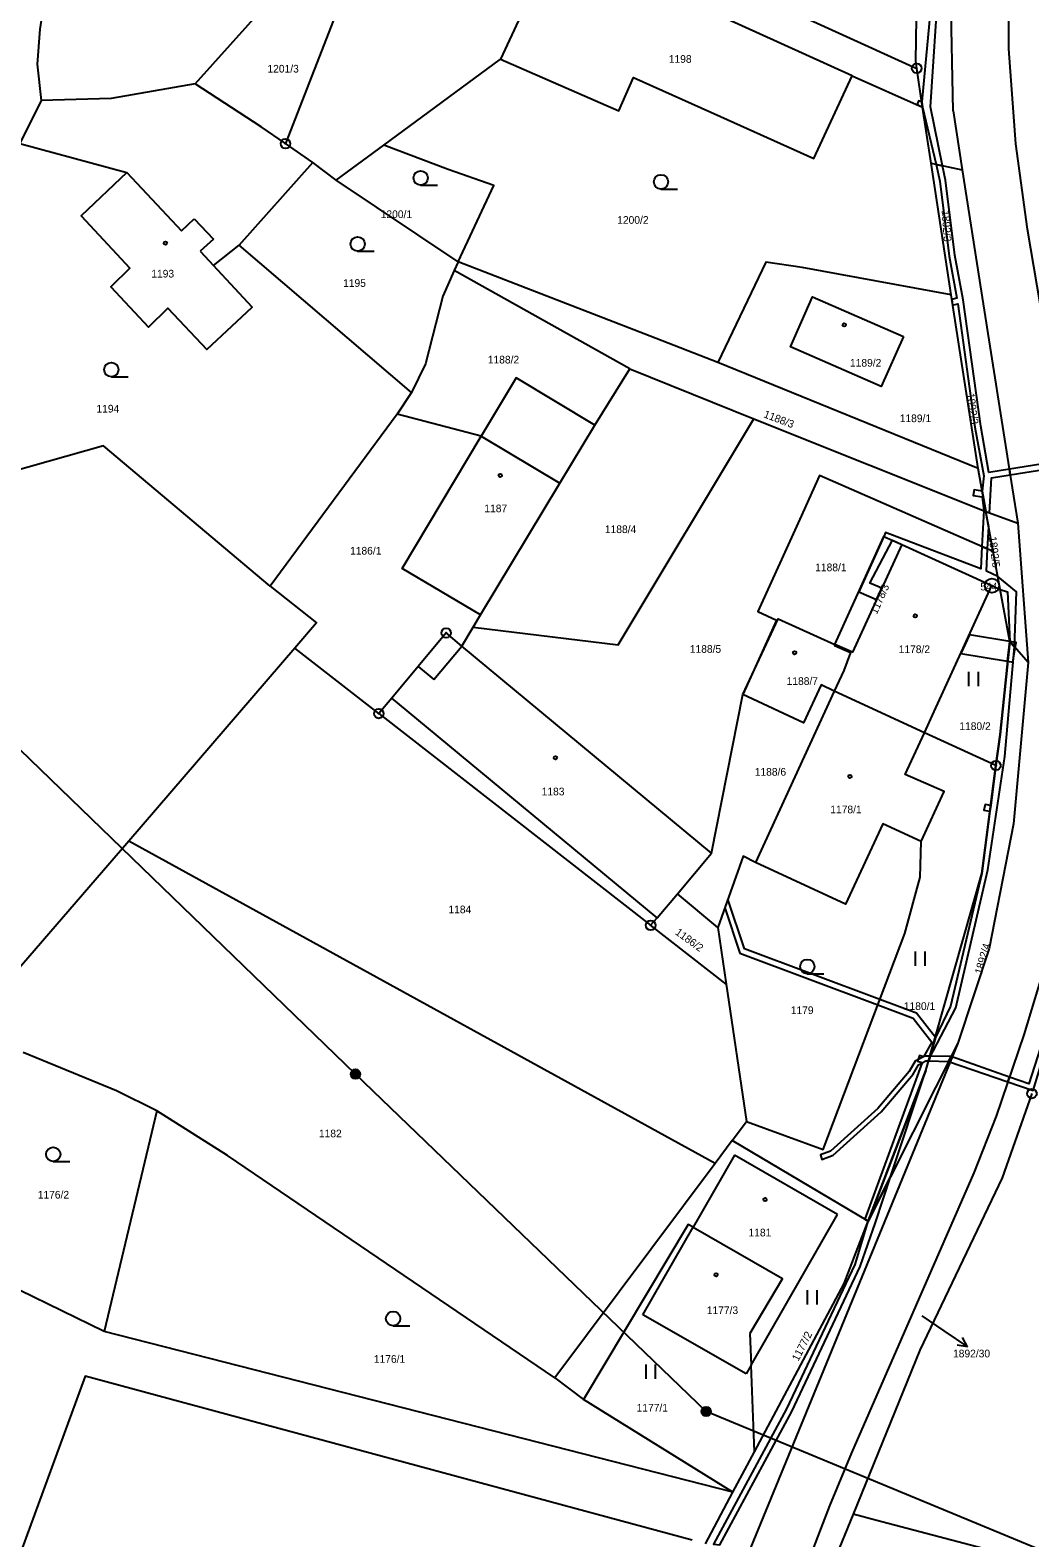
# Model space of a CAD drawing. Extents: x -587171 to -555306, y -1167727 to -1074732.
# Drawn here: x -559927.4 to -559822.7, y -1077125.8 to -1076968 of the extents above; entities that cross this region are included whole.
import ezdxf

# ---------------------------------------------------------------- set-up
doc = ezdxf.new("R2010")
doc.units = 0
for name, color, linetype in [('Hranice parcel', 7, 'Continuous'), ('Parcelní čísla', 7, 'Continuous'), ('Pop  PČ popisy', 7, 'Continuous'), ('Poz předměty', 7, 'Continuous'), ('Vnitřní kresba', 7, 'Continuous'), ('Věcná břemena k části', 7, 'Continuous'), ('Značky bodu BP', 7, 'Continuous'), ('Značky budov', 7, 'Continuous'), ('Značky kultur', 7, 'Continuous')]:
    doc.layers.add(name, color=color, linetype=linetype)

msp = doc.modelspace()

# ---------------------------------------------------------------- linework, layer by layer
at = {"layer": 'Hranice parcel'}
for p, q in [((-559886.22, -1076942.65), (-559900.64, -1076979.86)), ((-559870.8, -1076955.49), (-559834.55, -1076971.98)), ((-559872.38, -1076958.66), (-559878.13, -1076971.03)), ((-559890.33, -1076980.02), (-559878.13, -1076971.03)), ((-559833.93, -1076976.03), (-559834.55, -1076971.98)), ((-559841.32, -1076972.75), (-559833.93, -1076976.03)), ((-559926.22, -1076975.34), (-559928.46, -1076979.86)), ((-559833.04, -1076981.92), (-559833.93, -1076976.03)), ((-559897.77, -1076981.82), (-559900.64, -1076979.86)), ((-559895.32, -1076983.7), (-559890.33, -1076980.02)), ((-559905.49, -1076990.5), (-559897.77, -1076981.82)), ((-559895.32, -1076983.7), (-559897.77, -1076981.82)), ((-559830.96, -1076995.7), (-559833.04, -1076981.92)), ((-559833.04, -1076981.92), (-559829.78, -1076982.61)), ((-559829.78, -1076982.61), (-559827.8, -1076995.29)), ((-559882.57, -1076992.23), (-559895.32, -1076983.7)), ((-559887.45, -1077005.89), (-559905.49, -1076990.5)), ((-559882.57, -1076992.23), (-559882.97, -1076993.14)), ((-559864.6, -1077003.43), (-559882.97, -1076993.14)), ((-559828.13, -1077013.85), (-559830.96, -1076995.7)), ((-559827.8, -1076995.29), (-559824.54, -1077015.89)), ((-559868.25, -1077009.31), (-559864.6, -1077003.43)), ((-559864.6, -1077003.43), (-559851.62, -1077008.67)), ((-559828.13, -1077013.85), (-559855.37, -1077002.76)), ((-559887.45, -1077005.89), (-559888.94, -1077008.18)), ((-559888.94, -1077008.18), (-559902.26, -1077026.17)), ((-559880.14, -1077010.46), (-559888.94, -1077008.18)), ((-559851.62, -1077008.67), (-559827.3, -1077018.35)), ((-559827.3, -1077018.35), (-559828.13, -1077013.85)), ((-559824.54, -1077015.89), (-559823.98, -1077019.58)), ((-559827.3, -1077018.35), (-559823.98, -1077019.58)), ((-559826.54, -1077022.53), (-559827.3, -1077018.35)), ((-559823.98, -1077019.58), (-559822.89, -1077034.16)), ((-559836.12, -1077021.81), (-559826.67, -1077026.12)), ((-559825.81, -1077026.51), (-559826.54, -1077022.53)), ((-559826.67, -1077026.12), (-559825.81, -1077026.51)), ((-559824.81, -1077031.97), (-559825.81, -1077026.51)), ((-559880.99, -1077030.45), (-559880.21, -1077029.16)), ((-559882.16, -1077032.46), (-559880.99, -1077030.45)), ((-559822.89, -1077034.16), (-559824.81, -1077031.97)), ((-559899.67, -1077032.65), (-559917.05, -1077052.87)), ((-559890.87, -1077039.51), (-559899.67, -1077032.65)), ((-559856.03, -1077054.13), (-559882.16, -1077032.46)), ((-559822.89, -1077034.16), (-559824.42, -1077051.06)), ((-559856.03, -1077054.13), (-559852.74, -1077037.52)), ((-559843.19, -1077037.18), (-559851.42, -1077055.1)), ((-559833.75, -1077041.51), (-559843.19, -1077037.18)), ((-559890.87, -1077039.51), (-559862.41, -1077061.67)), ((-559826.26, -1077044.95), (-559833.75, -1077041.51)), ((-559917.05, -1077052.87), (-559934.19, -1077072.71)), ((-559855.64, -1077086.59), (-559917.05, -1077052.87)), ((-559859.59, -1077058.36), (-559856.03, -1077054.13)), ((-559855.38, -1077061.9), (-559859.59, -1077058.36)), ((-559854.5, -1077067.83), (-559862.41, -1077061.67)), ((-559855.38, -1077061.9), (-559854.5, -1077067.83)), ((-559854.5, -1077067.83), (-559852.37, -1077082.21)), ((-559830.26, -1077074.01), (-559839.63, -1077092.62)), ((-559914.1, -1077081.1), (-559919.63, -1077104.19)), ((-559853.86, -1077084.2), (-559852.37, -1077082.21)), ((-559853.86, -1077084.2), (-559855.64, -1077086.59)), ((-559839.63, -1077092.62), (-559853.86, -1077084.2)), ((-559853.63, -1077085.72), (-559857.96, -1077093.26)), ((-559842.84, -1077091.95), (-559853.63, -1077085.72)), ((-559855.64, -1077086.59), (-559872.43, -1077109.04)), ((-559851.9, -1077107.71), (-559842.84, -1077091.95)), ((-559863.22, -1077102.43), (-559857.96, -1077093.26)), ((-559857.96, -1077093.26), (-559848.59, -1077098.63)), ((-559848.59, -1077098.63), (-559852.03, -1077104.38)), ((-559851.55, -1077116.77), (-559842.14, -1077099.15)), ((-559852.42, -1077108.61), (-559863.22, -1077102.43)), ((-559853.81, -1077121), (-559919.63, -1077104.19)), ((-559852.03, -1077104.38), (-559851.9, -1077107.71)), ((-559851.9, -1077107.71), (-559852.42, -1077108.61)), ((-559851.55, -1077116.77), (-559851.9, -1077107.71)), ((-559872.43, -1077109.04), (-559869.45, -1077111.31)), ((-559853.81, -1077121), (-559869.45, -1077111.31)), ((-559853.81, -1077121), (-559851.55, -1077116.77)), ((-559856.67, -1077126.39), (-559853.81, -1077121)), ((-559841.22, -1077123.3), (-559843.27, -1077128.31))]:
    msp.add_line(p, q, dxfattribs=at)
for points in [[(-559834.55, -1076971.98), (-559834.66, -1076971.24), (-559834.59, -1076966.73), (-559832.36, -1076934.35)], [(-559921.87, -1076938.92), (-559926.36, -1076967.89), (-559926.64, -1076971.53), (-559926.22, -1076975.34)], [(-559910.09, -1076973.59), (-559900.85, -1076963.28), (-559890.11, -1076951.3), (-559898.32, -1076947.22), (-559899.85, -1076941.23)], [(-559817.92, -1077019.93), (-559819.43, -1077009.52), (-559820.21, -1077004.57), (-559821.27, -1076998.68), (-559822.96, -1076988.81), (-559824.18, -1076979.89), (-559824.89, -1076969.92), (-559824.93, -1076960.91), (-559824.5, -1076951.91), (-559823.69, -1076942.95)], [(-559841.32, -1076972.75), (-559851.01, -1076968.36), (-559872.38, -1076958.66)], [(-559878.13, -1076971.03), (-559865.75, -1076976.42), (-559864.21, -1076972.95), (-559855.09, -1076977.03), (-559845.31, -1076981.41), (-559841.32, -1076972.75)], [(-559910.09, -1076973.59), (-559918.88, -1076975.14), (-559926.22, -1076975.34)], [(-559900.64, -1076979.86), (-559903.2, -1076978.11), (-559910.09, -1076973.59)], [(-559928.46, -1076979.86), (-559917.26, -1076982.87), (-559922.03, -1076987.42), (-559916.93, -1076992.9), (-559918.91, -1076994.86), (-559914.97, -1076999.06), (-559912.96, -1076997.07), (-559908.89, -1077001.4), (-559904.13, -1076996.96), (-559908.19, -1076992.6), (-559905.49, -1076990.5)], [(-559882.57, -1076992.23), (-559878.83, -1076984.23), (-559883.6, -1076982.55), (-559890.33, -1076980.02)], [(-559855.37, -1077002.76), (-559862.47, -1077000.01), (-559882.57, -1076992.23)], [(-559830.96, -1076995.7), (-559846.56, -1076992.82), (-559850.36, -1076992.26), (-559855.37, -1077002.76)], [(-559882.97, -1076993.14), (-559884.16, -1076995.84), (-559885.99, -1077002.89), (-559887.45, -1077005.89)], [(-559835.95, -1077000.03), (-559838.28, -1077005.29), (-559847.76, -1077001.14), (-559845.45, -1076995.9), (-559835.95, -1077000.03)], [(-559868.25, -1077009.31), (-559876.49, -1077004.36), (-559880.14, -1077010.46)], [(-559880.99, -1077030.45), (-559865.8, -1077032.33), (-559851.62, -1077008.67)], [(-559880.21, -1077029.16), (-559871.91, -1077015.38), (-559868.25, -1077009.31)], [(-559902.26, -1077026.17), (-559919.7, -1077011.48), (-559939.19, -1077016.99), (-559943.78, -1077017.51), (-559956.37, -1077016.29), (-559958.53, -1077016.72)], [(-559880.21, -1077029.16), (-559888.42, -1077024.31), (-559880.14, -1077010.46)], [(-559826.54, -1077022.53), (-559844.72, -1077014.6), (-559846.79, -1077019.15), (-559851.19, -1077028.84), (-559849.23, -1077029.74), (-559852.74, -1077037.52)], [(-559843.11, -1077032.28), (-559837.99, -1077020.96), (-559836.12, -1077021.81)], [(-559836.12, -1077021.81), (-559841.27, -1077033.1), (-559843.11, -1077032.28)], [(-559902.26, -1077026.17), (-559897.39, -1077030), (-559899.67, -1077032.65)], [(-559833.75, -1077041.51), (-559832.73, -1077039.29), (-559826.67, -1077026.12)], [(-559852.74, -1077037.52), (-559849.07, -1077029.61), (-559843.11, -1077032.28)], [(-559882.16, -1077032.46), (-559883.82, -1077031.07), (-559886.76, -1077034.59), (-559889.51, -1077037.9), (-559890.87, -1077039.51)], [(-559843.11, -1077032.28), (-559843.15, -1077032.38), (-559841.49, -1077033.13), (-559842.18, -1077034.99), (-559843.19, -1077037.18)], [(-559826.26, -1077044.95), (-559825.83, -1077041.69), (-559824.81, -1077031.97)], [(-559843.19, -1077037.18), (-559844.57, -1077036.49), (-559846.42, -1077040.48), (-559852.74, -1077037.52)], [(-559834.08, -1077052.9), (-559831.68, -1077047.67), (-559835.75, -1077045.87), (-559833.75, -1077041.51)], [(-559816.6, -1077041.94), (-559819.41, -1077058.74), (-559820.03, -1077061.65), (-559821.04, -1077065.52), (-559823.32, -1077073.15), (-559826.24, -1077081.64), (-559828.56, -1077087.59), (-559836.17, -1077104.99), (-559841.38, -1077116.88), (-559843.69, -1077122.42), (-559846.42, -1077129.5), (-559846.09, -1077129.62), (-559844.82, -1077130.09), (-559843.82, -1077130.46)], [(-559839.63, -1077092.62), (-559833.58, -1077076.88), (-559827.73, -1077056.24), (-559826.26, -1077044.95)], [(-559834.08, -1077052.9), (-559838.09, -1077051.04), (-559841.99, -1077059.45), (-559851.42, -1077055.1)], [(-559824.42, -1077051.06), (-559826.97, -1077064.1), (-559830.26, -1077074.01)], [(-559851.42, -1077055.1), (-559852.72, -1077054.42), (-559855.38, -1077061.9)], [(-559852.37, -1077082.21), (-559844.36, -1077085.13), (-559835.78, -1077062.54), (-559834.2, -1077056.64), (-559834.08, -1077052.9)], [(-559862.41, -1077061.67), (-559861.74, -1077060.88), (-559859.59, -1077058.36)], [(-559914.1, -1077081.1), (-559918.33, -1077079), (-559928.12, -1077074.97)], [(-559822.49, -1077079.28), (-559825.6, -1077088.11), (-559834.22, -1077106.14), (-559841.22, -1077123.3)], [(-559872.43, -1077109.04), (-559906.71, -1077085.76), (-559914.1, -1077081.1)], [(-559786.96, -1077091.88), (-559794.15, -1077102.35), (-559802.04, -1077120.75), (-559808.49, -1077127.23), (-559816.84, -1077129.72), (-559838.86, -1077123.92), (-559841.22, -1077123.3)], [(-559919.63, -1077104.19), (-559928.5, -1077099.87), (-559936.14, -1077093.02)], [(-559857.96, -1077093.26), (-559858.47, -1077092.97), (-559869.45, -1077111.31)], [(-559842.14, -1077099.15), (-559840.88, -1077095.88), (-559839.63, -1077092.62)], [(-559858.06, -1077126.03), (-559921.63, -1077108.87), (-559932.27, -1077137.8)]]:
    msp.add_lwpolyline(points, dxfattribs=at)
at = {"layer": 'Pop  PČ popisy'}
for p, q in [((-559834.01, -1077102.56), (-559831.71, -1077104.1)), ((-559831.71, -1077104.1), (-559829.22, -1077105.78)), ((-559829.22, -1077105.78), (-559829.77, -1077104.8)), ((-559829.22, -1077105.78), (-559830.33, -1077105.63))]:
    msp.add_line(p, q, dxfattribs=at)
at = {"layer": 'Poz předměty'}
for p, q in [((-559893.31, -1077077.24), (-559930.6, -1077041.25)), ((-559856.59, -1077112.56), (-559893.31, -1077077.24)), ((-559789.28, -1077140.45), (-559856.59, -1077112.56))]:
    msp.add_line(p, q, dxfattribs=at)
for centre, radius in [((-559893.31, -1077077.24), 0.5), ((-559893.31, -1077077.24), 0.4), ((-559893.31, -1077077.24), 0.3), ((-559893.31, -1077077.24), 0.2), ((-559893.31, -1077077.24), 0.1), ((-559856.59, -1077112.56), 0.5), ((-559856.59, -1077112.56), 0.4), ((-559856.59, -1077112.56), 0.3), ((-559856.59, -1077112.56), 0.2), ((-559856.59, -1077112.56), 0.1)]:
    msp.add_circle(centre, radius, dxfattribs=at)
at = {"layer": 'Vnitřní kresba'}
for p, q in [((-559830.74, -1076976.42), (-559831.2, -1076952.54)), ((-559830.74, -1076976.42), (-559829.78, -1076982.61)), ((-559917.26, -1076982.87), (-559911.54, -1076989)), ((-559911.54, -1076989), (-559910.19, -1076987.73)), ((-559910.19, -1076987.73), (-559908.17, -1076989.87)), ((-559908.17, -1076989.87), (-559909.56, -1076991.13)), ((-559909.56, -1076991.13), (-559908.19, -1076992.6)), ((-559880.14, -1077010.46), (-559871.91, -1077015.38)), ((-559885.12, -1077035.95), (-559882.16, -1077032.46)), ((-559886.76, -1077034.59), (-559885.12, -1077035.95)), ((-559887.9, -1077039.24), (-559889.51, -1077037.9)), ((-559861.74, -1077060.88), (-559887.9, -1077039.24)), ((-559830.26, -1077074.01), (-559854.06, -1077131.9))]:
    msp.add_line(p, q, dxfattribs=at)
at = {"layer": 'Věcná břemena k části'}
for points in [[(-559832.04, -1076931.83), (-559832.12, -1076932.47), (-559831.45, -1076934.71), (-559831.91, -1076942.65), (-559832.34, -1076944.06), (-559833.02, -1076943.97), (-559833.06, -1076944.57), (-559832.4, -1076944.66), (-559832.11, -1076946.79), (-559833.05, -1076956.36), (-559832.84, -1076962.79), (-559834.01, -1076975.5), (-559833.93, -1076976.03), (-559832.53, -1076982.03), (-559831.84, -1076982.17), (-559833.1, -1076976.01), (-559832.24, -1076962.79), (-559832.45, -1076956.38), (-559831.51, -1076946.77), (-559831.82, -1076944.42), (-559831.31, -1076942.75), (-559830.85, -1076934.65), (-559831.45, -1076932.15)], [(-559833.93, -1076976.03), (-559834.01, -1076975.5), (-559834.38, -1076975.37), (-559834.52, -1076975.77)], [(-559827.69, -1077016.23), (-559827.3, -1077018.35), (-559826.92, -1077018.49), (-559826.72, -1077014.83), (-559824.76, -1077014.52), (-559824.85, -1077013.93), (-559827, -1077014.27), (-559827.85, -1077009.42), (-559829.7, -1076996.21), (-559830.56, -1076991.53), (-559831.53, -1076983.68), (-559831.84, -1076982.17), (-559832.53, -1076982.03), (-559832.13, -1076983.78), (-559831.16, -1076991.63), (-559830.35, -1076996.03), (-559830.89, -1076996.16), (-559830.8, -1076996.76), (-559830.25, -1076996.63), (-559828.45, -1077009.52), (-559827.54, -1077014.62)], [(-559824.85, -1077013.93), (-559824.76, -1077014.52), (-559818.84, -1077013.58), (-559818.93, -1077012.98)], [(-559827.51, -1077018.27), (-559827.72, -1077022.02), (-559827.13, -1077022.27), (-559827.01, -1077019.97), (-559827.3, -1077018.35), (-559827.69, -1077016.23), (-559828.55, -1077016.1), (-559828.65, -1077016.69), (-559827.69, -1077016.84)], [(-559824.81, -1077031.97), (-559824.33, -1077032.52), (-559824.11, -1077026.78), (-559826.06, -1077025.17), (-559827.26, -1077024.61), (-559827.13, -1077022.27), (-559827.72, -1077022.02), (-559827.85, -1077024.35), (-559837.81, -1077020.56), (-559837.99, -1077020.96), (-559840.62, -1077026.77), (-559838.75, -1077027.57), (-559838.21, -1077026.4), (-559839.45, -1077025.87), (-559837.09, -1077021.37), (-559836.12, -1077021.81), (-559826.67, -1077026.12), (-559825.81, -1077026.51), (-559825.05, -1077026.78)], [(-559832.6, -1077073.41), (-559833.21, -1077075.57), (-559830.45, -1077070.32), (-559827.12, -1077055.85), (-559825.32, -1077044.01), (-559824.33, -1077032.52), (-559824.81, -1077031.97), (-559825.83, -1077041.69), (-559826.26, -1077044.95), (-559826.8, -1077049.13), (-559826.88, -1077049.72), (-559827.73, -1077056.24), (-559831.01, -1077070.12)], [(-559825.03, -1077034.04), (-559824.81, -1077031.97), (-559829.04, -1077031.26), (-559829.93, -1077033.21)], [(-559824.23, -1077032.64), (-559824.81, -1077031.97), (-559825.03, -1077034.04), (-559824.48, -1077034.13)], [(-559824.23, -1077032.64), (-559824.13, -1077032.08), (-559824.81, -1077031.97)], [(-559824.83, -1077077.55), (-559825, -1077078.05), (-559822.37, -1077078.95), (-559819.03, -1077068.08), (-559817.48, -1077062.36), (-559814.41, -1077045.65), (-559813.38, -1077043.22), (-559812.17, -1077041.3), (-559812.21, -1077040.75), (-559813.82, -1077042.98), (-559814.89, -1077045.51), (-559817.96, -1077062.24), (-559819.51, -1077067.94), (-559822.81, -1077078.27)], [(-559826.88, -1077049.72), (-559826.8, -1077049.13), (-559827.4, -1077049.02), (-559827.51, -1077049.61)], [(-559838.62, -1077070.01), (-559834.94, -1077071.38), (-559832.98, -1077073.9), (-559833.83, -1077075.45), (-559834.27, -1077075.31), (-559834.46, -1077075.88), (-559833.97, -1077076.04), (-559839.98, -1077092.41), (-559839.63, -1077092.62), (-559833.58, -1077076.88), (-559832.6, -1077073.41), (-559834.58, -1077070.88), (-559838.4, -1077069.45), (-559852.58, -1077064.14), (-559854.33, -1077058.94), (-559854.65, -1077059.85), (-559853.06, -1077064.6)], [(-559838.62, -1077080.84), (-559843.57, -1077085.3), (-559844.64, -1077085.7), (-559844.47, -1077086.17), (-559843.31, -1077085.74), (-559838.26, -1077081.18), (-559834.94, -1077077.26), (-559834.35, -1077076.26), (-559833.58, -1077075.85), (-559833.29, -1077075.86), (-559833.15, -1077075.36), (-559833.7, -1077075.35), (-559834.71, -1077075.88), (-559835.34, -1077076.96)], [(-559831.22, -1077075.92), (-559830.96, -1077075.4), (-559833.15, -1077075.36), (-559833.29, -1077075.86)], [(-559830.96, -1077075.4), (-559831.22, -1077075.92), (-559825, -1077078.05), (-559824.83, -1077077.55)], [(-559839.63, -1077092.62), (-559837.25, -1077087.9), (-559833.58, -1077076.88)], [(-559837.25, -1077087.9), (-559839.63, -1077092.62), (-559839.73, -1077092.88), (-559841.02, -1077097.16), (-559848.18, -1077112.27), (-559855.82, -1077126.45), (-559855.16, -1077126.5), (-559847.64, -1077112.55), (-559840.46, -1077097.38), (-559838.87, -1077092.76)]]:
    msp.add_lwpolyline(points, close=True, dxfattribs=at)
at = {"layer": 'Značky bodu BP'}
for centre, radius in [((-559834.55, -1076971.98), 0.5), ((-559834.55, -1076971.98), 0.0303), ((-559900.64, -1076979.86), 0.5), ((-559900.64, -1076979.86), 0.0303), ((-559826.67, -1077026.12), 0.75), ((-559826.67, -1077026.12), 0.03), ((-559883.82, -1077031.07), 0.5), ((-559883.82, -1077031.07), 0.0303), ((-559890.87, -1077039.51), 0.5), ((-559890.87, -1077039.51), 0.0303), ((-559826.26, -1077044.95), 0.5), ((-559826.26, -1077044.95), 0.0303), ((-559862.41, -1077061.67), 0.5), ((-559862.41, -1077061.67), 0.0303), ((-559822.49, -1077079.28), 0.5)]:
    msp.add_circle(centre, radius, dxfattribs=at)
at = {"layer": 'Značky budov'}
for centre in [(-559913.22, -1076990.27), (-559842.14, -1076998.84), (-559878.16, -1077014.58), (-559834.71, -1077029.29), (-559847.33, -1077033.15), (-559872.38, -1077044.13), (-559841.55, -1077046.09), (-559850.42, -1077090.38), (-559855.56, -1077098.24)]:
    msp.add_circle(centre, 0.175, dxfattribs=at)
at = {"layer": 'Značky kultur'}
for p, q in [((-559886.49, -1076984.2), (-559884.74, -1076984.2)), ((-559861.33, -1076984.61), (-559859.58, -1076984.61)), ((-559893.09, -1076991.12), (-559891.34, -1076991.12)), ((-559918.87, -1077004.26), (-559917.12, -1077004.26)), ((-559829.08, -1077036.65), (-559829.08, -1077035.15)), ((-559828.08, -1077036.65), (-559828.08, -1077035.15)), ((-559834.67, -1077065.92), (-559834.67, -1077064.42)), ((-559833.67, -1077065.92), (-559833.67, -1077064.42)), ((-559846.01, -1077066.74), (-559844.26, -1077066.74)), ((-559924.96, -1077086.39), (-559923.21, -1077086.39)), ((-559845.97, -1077101.37), (-559845.97, -1077099.87)), ((-559844.97, -1077101.37), (-559844.97, -1077099.87)), ((-559889.37, -1077103.58), (-559887.62, -1077103.58)), ((-559862.89, -1077109.15), (-559862.89, -1077107.65)), ((-559861.89, -1077109.15), (-559861.89, -1077107.65))]:
    msp.add_line(p, q, dxfattribs=at)
for centre in [(-559886.49, -1076983.45), (-559861.33, -1076983.86), (-559893.09, -1076990.37), (-559918.87, -1077003.51), (-559846.01, -1077065.99), (-559924.96, -1077085.64), (-559889.37, -1077102.83)]:
    msp.add_circle(centre, 0.75, dxfattribs=at)

# ---------------------------------------------------------------- texts
at = {"layer": 'Parcelní čísla'}
for s, p in [('1198', (-559860.51, -1076971.4)), ('1201/3', (-559902.53, -1076972.42)), ('1200/1', (-559890.67, -1076987.65)), ('1200/2', (-559865.91, -1076988.25)), ('1193', (-559914.69, -1076993.87)), ('1195', (-559894.61, -1076994.85)), ('1188/2', (-559879.46, -1077002.87)), ('1189/2', (-559841.54, -1077003.2)), ('1194', (-559920.43, -1077008)), ('1189/1', (-559836.33, -1077009.01)), ('1187', (-559879.82, -1077018.44)), ('1188/4', (-559867.2, -1077020.62)), ('1186/1', (-559893.88, -1077022.87)), ('1188/1', (-559845.18, -1077024.61)), ('1188/5', (-559858.31, -1077033.15)), ('1178/2', (-559836.44, -1077033.18)), ('1188/7', (-559848.17, -1077036.51)), ('1180/2', (-559830.09, -1077041.23)), ('1188/6', (-559851.51, -1077046.01)), ('1183', (-559873.82, -1077048.07)), ('1178/1', (-559843.6, -1077049.95)), ('1184', (-559883.58, -1077060.41)), ('1179', (-559847.74, -1077070.96)), ('1180/1', (-559835.9, -1077070.53)), ('1182', (-559897.14, -1077083.86)), ('1176/2', (-559926.58, -1077090.27)), ('1181', (-559852.16, -1077094.23)), ('1177/3', (-559856.53, -1077102.36)), ('1892/30', (-559830.75, -1077106.89)), ('1176/1', (-559891.39, -1077107.46)), ('1177/1', (-559863.88, -1077112.57))]:
    msp.add_text(s, height=0.803, dxfattribs=at).set_placement(p)
for s, rotation, p in [('1892/3', 274, (-559831.94, -1076986.86)), ('1892/3', 278, (-559829.32, -1077006.03)), ('1188/3', 339, (-559850.65, -1077008.48)), ('1892/5', 277, (-559827, -1077021.02)), ('1178/3', 66, (-559838.73, -1077029.18)), ('1186/2', 324, (-559859.91, -1077062.56)), ('1892/4', 74, (-559827.73, -1077066.86)), ('1177/2', 63, (-559846.95, -1077107.36))]:
    msp.add_text(s, height=0.803, rotation=rotation, dxfattribs=at).set_placement(p)
at = {"layer": 'Značky bodu BP'}
msp.add_text('544', height=0.803, dxfattribs=at).set_placement((-559827.89, -1077026.62))

doc.saveas('drawing.dxf')
